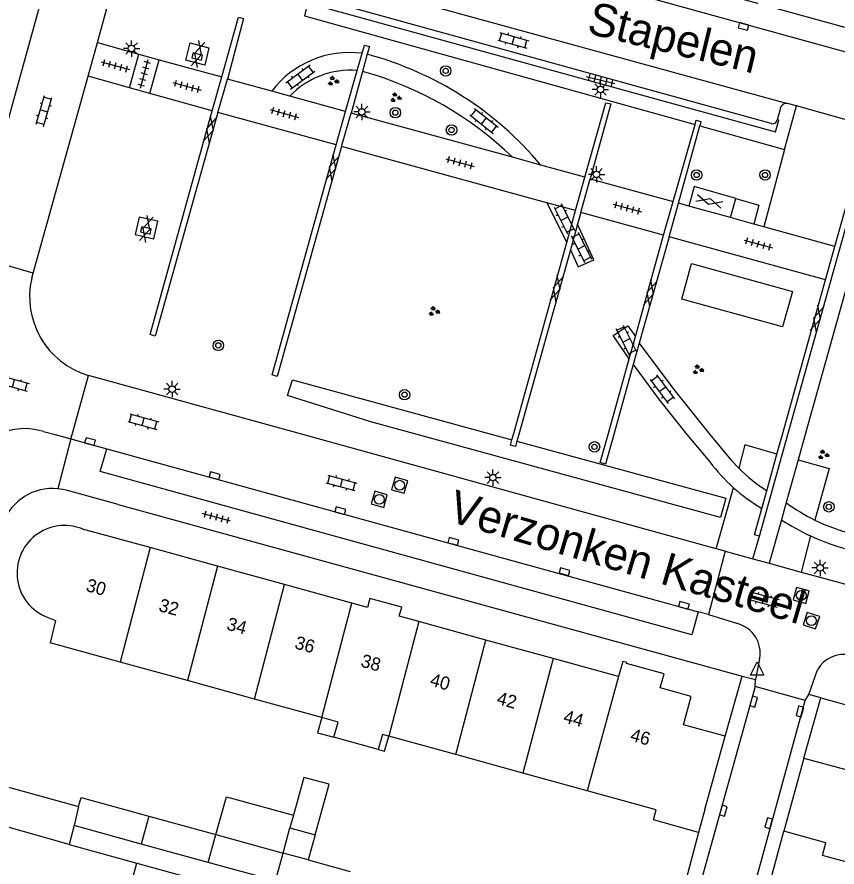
# Model space of a CAD drawing. Extents: x 136000 to 141014, y 402000 to 403500.
# Drawn here: x 138870.7 to 138933.4, y 402466.9 to 402531.9 of the extents above; entities that cross this region are included whole.
import ezdxf

# ---------------------------------------------------------------- set-up
doc = ezdxf.new("R2010")
doc.units = 0
for name, color, linetype in [('gg-afsc-erfafscheiding', 7, 'Continuous'), ('gg-anno-huisnummerreeks BGT', 7, 'Continuous'), ('gg-anno-openbare ruimte label', 7, 'Continuous'), ('gg-bbg-bijgebouw', 7, 'Continuous'), ('gg-bbg-gedigitaliseerde bebouwing', 7, 'Continuous'), ('gg-bbg-gedigitaliseerde bijgebouw', 7, 'Continuous'), ('gg-bbg-hoofdgebouw', 7, 'Continuous'), ('gg-bbg-luifel en loopbrug', 7, 'Continuous'), ('gg-bbg-tussenscheiding', 7, 'Continuous'), ('gg-knt-verharding', 7, 'Continuous'), ('gg-knt-verharding nz', 7, 'Continuous'), ('gt-grn-groengrens', 7, 'Continuous'), ('gt-grn-weggrens', 7, 'Continuous'), ('gt-symb-boom', 7, 'Continuous'), ('gt-symb-gesloten verharding', 7, 'Continuous'), ('gt-symb-groenvak', 7, 'Continuous'), ('gt-symb-klinker verharding', 7, 'Continuous'), ('gt-symb-kolk', 7, 'Continuous'), ('gt-symb-lichtmast', 7, 'Continuous'), ('gt-symb-rioolschacht', 7, 'Continuous'), ('gt-symb-tegel verharding', 7, 'Continuous'), ('gt-symb-waterafsluiter', 7, 'Continuous')]:
    doc.layers.add(name, color=color, linetype=linetype)

# ---------------------------------------------------------------- blocks, each defined once
blk = doc.blocks.new('gt0-GRVAK')
at = {"layer": 'gt-symb-groenvak'}
for p, q in [((-0.11, 0.189), (-0.228, 0.24)), ((-0.182, 0.153), (0.088, 0.153)), ((-0.091, 0.211), (-0.156, 0.322)), ((-0.047, 0.214), (-0.047, 0.393)), ((-0.004, 0.211), (0.061, 0.322)), ((0.015, 0.189), (0.133, 0.24)), ((0.262, -0.052), (0.197, 0.059)), ((0.305, -0.049), (0.305, 0.13)), ((0.349, -0.052), (0.414, 0.059)), ((-0.245, -0.228), (-0.363, -0.177)), ((-0.318, -0.264), (-0.047, -0.264)), ((-0.226, -0.206), (-0.291, -0.095)), ((-0.183, -0.203), (-0.183, -0.024)), ((-0.139, -0.206), (-0.074, -0.095)), ((-0.12, -0.228), (-0.002, -0.177)), ((0.243, -0.074), (0.125, -0.023)), ((0.17, -0.11), (0.441, -0.11)), ((0.368, -0.074), (0.486, -0.023))]:
    blk.add_line(p, q, dxfattribs=at)
blk = doc.blocks.new('gt0-GESVH1')
at = {"layer": 'gt-symb-gesloten verharding'}
for p, q in [((-0.992, -0.261), (0.008, 0.239)), ((0.008, -0.261), (-0.992, 0.239)), ((0.008, 0.239), (1.008, -0.261)), ((1.008, 0.239), (0.008, -0.261))]:
    blk.add_line(p, q, dxfattribs=at)
blk = doc.blocks.new('gt0-LMAST')
at = {"layer": 'gt-symb-lichtmast'}
for p, q in [((-0.182, 0.173), (-0.447, 0.438)), ((-0.005, 0.246), (-0.005, 0.621)), ((0.172, 0.173), (0.437, 0.438)), ((-0.255, -0.004), (-0.63, -0.004)), ((-0.182, -0.181), (-0.447, -0.446)), ((-0.005, -0.254), (-0.005, -0.629)), ((0.437, -0.446), (0.172, -0.181)), ((0.245, -0.004), (0.62, -0.004))]:
    blk.add_line(p, q, dxfattribs=at)
blk.add_circle((-0.005, -0.004), 0.25, dxfattribs=at)
blk = doc.blocks.new('gt0-BOOM')
at = {"layer": 'gt-symb-boom'}
for radius in [0.4, 0.2]:
    blk.add_circle((0, 0), radius, dxfattribs=at)
blk = doc.blocks.new('gt0-KOLK')
at = {"layer": 'gt-symb-kolk'}
blk.add_lwpolyline([(0, 0), (0.375, 0), (0.375, 0.4), (-0.375, 0.4), (-0.375, 0), (0, 0)], dxfattribs=at)
blk = doc.blocks.new('gt0-RS')
at = {"layer": 'gt-symb-rioolschacht'}
blk.add_lwpolyline([(-0.5, -0.5), (0.5, -0.5), (0.5, 0.5), (-0.5, 0.5)], close=True, dxfattribs=at)
blk.add_circle((0, 0), 0.375, dxfattribs=at)
blk = doc.blocks.new('gt0-KL1')
at = {"layer": 'gt-symb-klinker verharding'}
for p, q in [((-1.15, 0.3), (1.15, 0.3)), ((-1, -0.3), (-1, 0.3)), ((-0.5, 0.3), (-0.5, 0.45)), ((0, -0.3), (0, 0.3)), ((0.5, 0.3), (0.5, 0.45)), ((1, -0.3), (1, 0.3)), ((-1.15, -0.3), (1.15, -0.3)), ((-0.5, -0.45), (-0.5, -0.3)), ((0.5, -0.45), (0.5, -0.3))]:
    blk.add_line(p, q, dxfattribs=at)
blk = doc.blocks.new('gt0-TEG1')
at = {"layer": 'gt-symb-tegel verharding'}
for p, q in [((-1.125, 0), (1.125, 0)), ((-0.9, -0.25), (-0.9, 0.25)), ((-0.45, -0.25), (-0.45, 0.25)), ((0, -0.25), (0, 0.25)), ((0.45, -0.25), (0.45, 0.25)), ((0.9, -0.25), (0.9, 0.25))]:
    blk.add_line(p, q, dxfattribs=at)
blk = doc.blocks.new('gt0-WAFSL')
at = {"layer": 'gt-symb-waterafsluiter'}
for p, q in [((-0.5, -0.333), (0, 0.667)), ((0, 0.667), (0.5, -0.333)), ((0.5, -0.333), (-0.5, -0.333))]:
    blk.add_line(p, q, dxfattribs=at)

msp = doc.modelspace()

# ---------------------------------------------------------------- linework, layer by layer
at = {"layer": 'gg-afsc-erfafscheiding'}
for p, q in [((138922.817, 402469.598), (138921.762, 402465.648)), ((138927.781, 402463.959), (138929.336, 402469.688)), ((138879.869, 402467.243), (138919.261, 402456.496))]:
    msp.add_line(p, q, dxfattribs=at)
msp.add_lwpolyline([(138878.455, 402494.655), (138874.586, 402495.719), (138874.214, 402495.81), (138873.832, 402495.866)], dxfattribs=at)
msp.add_arc((138873.436, 402491.82), 4.066, 84.40496, 159.71828, dxfattribs=at)
at = {"layer": 'gg-bbg-bijgebouw'}
for p, q in [((138869.414, 402473.242), (138875.418, 402471.573)), ((138880.796, 402470.838), (138885.924, 402469.428)), ((138875.073, 402470.118), (138874.703, 402468.677)), ((138880.21, 402468.706), (138875.073, 402470.118)), ((138885.924, 402469.428), (138891.052, 402468.018)), ((138885.338, 402467.296), (138880.21, 402468.706)), ((138890.466, 402465.887), (138885.338, 402467.296))]:
    msp.add_line(p, q, dxfattribs=at)
msp.add_lwpolyline([(138875.418, 402471.573), (138875.608, 402472.264), (138880.796, 402470.838)], dxfattribs=at)
at = {"layer": 'gg-bbg-gedigitaliseerde bebouwing'}
for p, q in [((138878.597, 402482.615), (138873.256, 402484.087)), ((138883.745, 402481.196), (138878.597, 402482.615)), ((138888.864, 402479.785), (138883.745, 402481.196)), ((138894.012, 402478.366), (138888.864, 402479.785)), ((138904.26, 402475.541), (138899.131, 402476.955)), ((138898.33, 402475.931), (138894.947, 402476.864)), ((138909.388, 402474.127), (138904.26, 402475.541)), ((138914.304, 402472.772), (138909.388, 402474.127)), ((138919.581, 402471.317), (138914.304, 402472.772)), ((138937.641, 402466.356), (138932.286, 402467.833))]:
    msp.add_line(p, q, dxfattribs=at)
for points in [[(138894.947, 402476.864), (138895.265, 402478.02), (138894.012, 402478.366)], [(138899.131, 402476.955), (138898.649, 402477.088), (138898.33, 402475.931)], [(138878.721, 402456.299), (138880.019, 402461.011), (138878.284, 402461.489), (138879.869, 402467.243)]]:
    msp.add_lwpolyline(points, dxfattribs=at)
at = {"layer": 'gg-bbg-gedigitaliseerde bijgebouw'}
for p, q in [((138891.052, 402468.018), (138891.584, 402469.946)), ((138891.584, 402469.946), (138893.512, 402469.415)), ((138893.512, 402469.415), (138892.981, 402467.488)), ((138892.981, 402467.488), (138896.179, 402466.609))]:
    msp.add_line(p, q, dxfattribs=at)
at = {"layer": 'gg-bbg-hoofdgebouw'}
for p, q in [((138880.896, 402491.361), (138875.713, 402492.787)), ((138886.053, 402489.943), (138880.896, 402491.361)), ((138891.166, 402488.536), (138886.053, 402489.943)), ((138896.313, 402487.12), (138891.166, 402488.536)), ((138906.564, 402484.3), (138901.434, 402485.711)), ((138911.693, 402482.889), (138906.564, 402484.3)), ((138916.707, 402481.51), (138911.693, 402482.889)), ((138922.251, 402479.985), (138919.886, 402480.636)), ((138923.305, 402471.352), (138924.862, 402476.949)), ((138930.875, 402475.279), (138929.336, 402469.688)), ((138923.305, 402471.352), (138922.817, 402469.598)), ((138874.703, 402468.677), (138879.869, 402467.243))]:
    msp.add_line(p, q, dxfattribs=at)
for points in [[(138901.434, 402485.711), (138899.941, 402486.122), (138900.13, 402486.807), (138897.69, 402487.478), (138897.502, 402486.793), (138896.313, 402487.12)], [(138873.017, 402486.047), (138873.665, 402485.792), (138873.256, 402484.087)], [(138919.886, 402480.636), (138920.18, 402481.716), (138917.31, 402482.507), (138917.327, 402482.574), (138917.023, 402482.659), (138916.707, 402481.51)], [(138924.862, 402476.949), (138921.66, 402477.825), (138922.251, 402479.985)], [(138930.875, 402475.279), (138934.083, 402474.409), (138934.662, 402476.544), (138937.102, 402475.871)], [(138922.817, 402469.598), (138919.368, 402470.558), (138919.581, 402471.317)], [(138932.286, 402467.833), (138932.553, 402468.79), (138929.336, 402469.688)]]:
    msp.add_lwpolyline(points, dxfattribs=at)
msp.add_arc((138874.345, 402489.425), 3.63, 67.85956, 248.53762, dxfattribs=at)
at = {"layer": 'gg-bbg-luifel en loopbrug'}
msp.add_line((138891.848, 402470.907), (138891.584, 402469.946), dxfattribs=at)
for points in [[(138894.012, 402478.366), (138893.693, 402477.209), (138894.947, 402476.864)], [(138898.33, 402475.931), (138898.812, 402475.798), (138899.131, 402476.955)], [(138893.512, 402469.415), (138894.575, 402473.271), (138892.647, 402473.802), (138891.848, 402470.907)], [(138885.924, 402469.428), (138886.721, 402472.32), (138891.848, 402470.907)]]:
    msp.add_lwpolyline(points, dxfattribs=at)
at = {"layer": 'gg-bbg-tussenscheiding'}
for p, q in [((138880.896, 402491.361), (138878.597, 402482.615)), ((138886.053, 402489.943), (138883.745, 402481.196)), ((138888.864, 402479.785), (138891.166, 402488.536)), ((138894.012, 402478.366), (138896.313, 402487.12)), ((138901.434, 402485.711), (138899.131, 402476.955)), ((138904.26, 402475.541), (138906.564, 402484.3)), ((138911.693, 402482.889), (138909.388, 402474.127)), ((138916.707, 402481.51), (138914.304, 402472.772)), ((138875.418, 402471.573), (138875.073, 402470.118)), ((138874.703, 402468.677), (138868.628, 402470.387)), ((138880.796, 402470.838), (138880.21, 402468.706)), ((138885.338, 402467.296), (138885.924, 402469.428)), ((138890.466, 402465.887), (138891.052, 402468.018)), ((138892.981, 402467.488), (138891.052, 402468.018))]:
    msp.add_line(p, q, dxfattribs=at)
at = {"layer": 'gg-knt-verharding'}
for p, q in [((138905.347, 402539.053), (138936.229, 402530.54)), ((138873.255, 402535.737), (138867.156, 402513.716)), ((138876.858, 402529.967), (138878.077, 402534.355)), ((138928.358, 402523.792), (138894.567, 402533.117)), ((138876.143, 402527.396), (138876.858, 402529.967)), ((138876.858, 402529.967), (138880.035, 402529.081)), ((138879.32, 402526.521), (138880.035, 402529.081)), ((138880.035, 402529.081), (138881.572, 402528.652)), ((138896.719, 402527.835), (138897.096, 402529.151)), ((138897.492, 402529.079), (138897.133, 402527.766)), ((138880.871, 402526.083), (138881.572, 402528.652)), ((138881.572, 402528.652), (138886.373, 402527.362)), ((138895.824, 402524.712), (138896.719, 402527.835)), ((138897.133, 402527.766), (138896.263, 402524.581)), ((138871.962, 402512.349), (138876.143, 402527.396)), ((138879.32, 402526.521), (138876.143, 402527.396)), ((138885.646, 402524.747), (138886.373, 402527.362)), ((138886.069, 402524.632), (138886.799, 402527.182)), ((138890.185, 402526.255), (138886.799, 402527.182)), ((138880.871, 402526.083), (138879.32, 402526.521)), ((138885.646, 402524.747), (138880.871, 402526.083)), ((138891.57, 402525.876), (138890.185, 402526.255)), ((138895.824, 402524.712), (138891.57, 402525.876)), ((138930.303, 402525.127), (138929.622, 402525.312)), ((138935.178, 402523.761), (138930.303, 402525.127)), ((138895.104, 402522.148), (138886.069, 402524.632)), ((138895.104, 402522.148), (138895.824, 402524.712)), ((138895.523, 402522.033), (138896.263, 402524.581)), ((138908.596, 402521.203), (138896.263, 402524.581)), ((138929.05, 402524.867), (138928.828, 402524.072)), ((138920.876, 402517.815), (138922.55, 402523.703)), ((138921.281, 402517.7), (138922.907, 402523.604)), ((138911.228, 402517.724), (138895.523, 402522.033)), ((138910.77, 402520.607), (138908.596, 402521.203)), ((138929.652, 402500), (138935.606, 402521.346)), ((138914.114, 402519.691), (138910.77, 402520.607)), ((138913.413, 402517.125), (138914.114, 402519.691)), ((138913.819, 402516.993), (138914.544, 402519.55)), ((138914.544, 402519.55), (138920.876, 402517.815)), ((138920.151, 402515.259), (138920.876, 402517.815)), ((138925.272, 402516.59), (138925.661, 402518.056)), ((138911.228, 402517.724), (138912.737, 402514.688)), ((138913.413, 402517.125), (138911.228, 402517.724)), ((138920.561, 402515.132), (138921.281, 402517.7)), ((138922.081, 402517.478), (138921.281, 402517.7)), ((138925.272, 402516.59), (138922.081, 402517.478)), ((138912.737, 402514.688), (138913.413, 402517.125)), ((138913.819, 402516.993), (138913.565, 402516.084)), ((138920.151, 402515.259), (138913.819, 402516.993)), ((138927.034, 402516.1), (138925.272, 402516.59)), ((138913.565, 402516.084), (138913.017, 402514.12)), ((138927.799, 402515.887), (138927.034, 402516.1)), ((138933.233, 402514.376), (138927.799, 402515.887)), ((138917.99, 402507.493), (138920.151, 402515.259)), ((138908.66, 402500), (138912.737, 402514.688)), ((138920.561, 402515.132), (138918.282, 402506.982)), ((138932.522, 402511.828), (138920.561, 402515.132)), ((138913.017, 402514.12), (138909.076, 402500)), ((138932.522, 402511.828), (138933.233, 402514.376)), ((138871.962, 402512.349), (138867.156, 402513.716)), ((138871.84, 402511.969), (138871.962, 402512.349)), ((138929.229, 402500), (138932.522, 402511.828)), ((138917.52, 402505.804), (138917.99, 402507.493)), ((138918.282, 402506.982), (138917.831, 402505.367)), ((138915.905, 402500), (138917.52, 402505.804)), ((138917.831, 402505.367), (138916.33, 402500)), ((138874.925, 402500), (138876.181, 402504.529)), ((138892.575, 402500), (138876.181, 402504.529)), ((138872.744, 402500.234), (138873.63, 402500)), ((138873.63, 402500), (138874.839, 402499.69)), ((138874.839, 402499.69), (138874.925, 402500)), ((138874.839, 402499.69), (138877.582, 402498.917)), ((138924.17, 402491.271), (138892.575, 402500)), ((138908.551, 402499.608), (138908.66, 402500)), ((138909.076, 402500), (138908.937, 402499.502)), ((138927.487, 402492.24), (138929.652, 402500)), ((138928.816, 402498.517), (138929.229, 402500)), ((138930.972, 402500), (138930.433, 402498.076)), ((138928.034, 402495.708), (138928.816, 402498.517)), ((138930.433, 402498.076), (138929.519, 402494.809)), ((138927.657, 402494.353), (138928.034, 402495.708)), ((138878.455, 402494.655), (138926.153, 402481.542)), ((138929.519, 402494.809), (138929.149, 402493.488)), ((138929.149, 402493.488), (138928.219, 402490.164)), ((138926.981, 402490.502), (138927.487, 402492.24)), ((138924.845, 402491.085), (138924.17, 402491.271)), ((138924.845, 402491.085), (138923.571, 402486.262)), ((138924.845, 402491.085), (138926.981, 402490.502)), ((138926.981, 402490.502), (138928.219, 402490.164)), ((138928.219, 402490.164), (138930.675, 402489.494)), ((138930.675, 402489.494), (138937.942, 402487.512)), ((138923.571, 402486.262), (138922.794, 402486.449)), ((138923.571, 402486.262), (138925.79, 402485.553)), ((138927.491, 402482.861), (138927.17, 402481.281)), ((138924.862, 402476.949), (138926.153, 402481.542)), ((138926.153, 402481.542), (138927.17, 402481.281)), ((138931.243, 402480.135), (138931.908, 402482.018)), ((138927.142, 402480.753), (138927.17, 402481.281)), ((138930.97, 402479.685), (138927.142, 402480.753)), ((138930.97, 402479.685), (138931.243, 402480.135)), ((138932.171, 402479.886), (138931.243, 402480.135)), ((138930.875, 402475.279), (138932.171, 402479.886))]:
    msp.add_line(p, q, dxfattribs=at)
for points in [[(138894.302, 402533.58), (138894.169, 402533.604), (138893.921, 402532.731), (138928.703, 402523.151), (138928.954, 402524.036), (138928.828, 402524.072)], [(138886.373, 402527.362), (138887.651, 402531.904), (138888.02, 402531.812), (138886.799, 402527.182)], [(138883.623, 402528.635), (138883.946, 402529.942), (138885.39, 402529.575), (138885.068, 402528.258), (138883.623, 402528.635)], [(138897.096, 402529.151), (138897.275, 402529.774), (138897.653, 402529.667), (138897.492, 402529.079)], [(138914.114, 402519.691), (138915.74, 402525.368), (138916.12, 402525.283), (138914.544, 402519.55)], [(138886.069, 402524.632), (138881.287, 402507.539), (138880.895, 402507.653), (138885.646, 402524.747)], [(138922.55, 402523.703), (138922.648, 402524.047), (138923.001, 402523.944), (138922.907, 402523.604)], [(138895.523, 402522.033), (138890.609, 402504.457), (138890.231, 402504.566), (138895.104, 402522.148)], [(138933.233, 402514.376), (138935.232, 402521.438), (138935.606, 402521.346)], [(138925.661, 402518.056), (138922.483, 402518.961), (138922.081, 402517.478)], [(138881.181, 402514.982), (138881.472, 402516.325), (138880.054, 402516.622), (138879.736, 402515.299), (138881.181, 402514.982)], [(138913.017, 402514.12), (138913.621, 402512.818), (138914.815, 402513.375), (138913.565, 402516.084)], [(138929.997, 402510.949), (138929.246, 402508.23), (138921.535, 402510.361), (138922.285, 402513.079), (138929.997, 402510.949)], [(138937.975, 402510.32), (138934.156, 402511.371), (138930.972, 402500)], [(138917.52, 402505.804), (138916.284, 402507.579), (138917.404, 402508.32), (138917.99, 402507.493)], [(138918.282, 402506.982), (138920.923, 402503.446), (138923.68, 402500), (138925.286, 402498.077), (138925.904, 402497.426)], [(138917.831, 402505.367), (138919.833, 402502.649), (138921.925, 402500), (138923.683, 402497.911)], [(138916.33, 402500), (138915.701, 402497.75), (138915.309, 402497.859), (138915.905, 402500)], [(138908.937, 402499.502), (138908.822, 402499.09), (138908.438, 402499.202), (138908.551, 402499.608)], [(138922.794, 402486.449), (138922.305, 402484.7), (138877.063, 402497.176), (138877.582, 402498.917)], [(138927.487, 402492.24), (138927.098, 402492.345), (138927.657, 402494.353)], [(138932.171, 402479.886), (138963.332, 402471.289), (138962.014, 402466.491), (138993.229, 402457.855)]]:
    msp.add_lwpolyline(points, dxfattribs=at)
for centre, radius, start, end in [((138896.13, 402521.763), 7.451, 82.54755, 142.92392), ((138890.656, 402503.724), 26.261, 40.00937, 74.91098), ((138896.182, 402521.499), 6.358, 85.15768, 136.50218), ((138889.961, 402501.947), 26.797, 45.9388, 74.47567), ((138929.529, 402524.842), 0.479, 78.75179, 177.01205), ((138928.475, 402524.13), 0.358, 250.88584, 350.68245), ((138877.959, 402510.553), 6.281, 166.97075, 253.55361), ((138871.306, 402495.884), 4.581, 71.70749, 116.05292), ((138935.059, 402506.612), 14.322, 217.41224, 228.13719), ((138935.461, 402507.095), 13.595, 225.3351, 236.8875), ((138935.007, 402506.556), 14.245, 228.14141, 238.93955), ((138937.875, 402505.965), 13.938, 233.16455, 243.71998), ((138939.021, 402508.841), 18.253, 237.26022, 245.21925), ((138937.871, 402505.958), 13.93, 243.72242, 291.43542), ((138939.047, 402508.887), 18.305, 245.20524, 273.24913), ((138925.191, 402483.291), 2.34, 349.41141, 75.1639), ((138933.955, 402480.851), 2.356, 78.84433, 150.31922)]:
    msp.add_arc(centre, radius, start, end, dxfattribs=at)
at = {"layer": 'gg-knt-verharding nz'}
for p, q in [((138935.76, 402528.78), (138904.869, 402537.306)), ((138894.299, 402535.016), (138929.622, 402525.312)), ((138877.582, 402498.917), (138922.794, 402486.449))]:
    msp.add_line(p, q, dxfattribs=at)
for points in [[(138927.142, 402480.753), (138919.1, 402451.808), (138911.711, 402435.674)], [(138921.247, 402432.468), (138922.006, 402437.667), (138923.143, 402451.058), (138930.97, 402479.685)]]:
    msp.add_lwpolyline(points, dxfattribs=at)
at = {"layer": 'gt-grn-groengrens'}
for p, q in [((138929.401, 402521.799), (138930.303, 402525.127)), ((138922.907, 402523.604), (138929.401, 402521.799)), ((138929.401, 402521.799), (138927.799, 402515.887)), ((138924.17, 402491.271), (138925.501, 402495.946)), ((138931.37, 402492.269), (138930.675, 402489.494))]:
    msp.add_line(p, q, dxfattribs=at)
for points in [[(138893.492, 402535.243), (138892.687, 402532.005), (138922.55, 402523.703)], [(138925.661, 402518.056), (138927.43, 402517.545), (138927.034, 402516.1)], [(138908.937, 402499.502), (138924.906, 402495.144), (138924.503, 402493.658), (138897.776, 402500.987), (138891.386, 402502.984), (138891.786, 402504.183), (138908.551, 402499.608)], [(138928.816, 402498.517), (138926.368, 402499.226), (138925.904, 402497.426)], [(138930.433, 402498.076), (138932.808, 402497.403), (138931.704, 402493.467)]]:
    msp.add_lwpolyline(points, dxfattribs=at)
at = {"layer": 'gt-grn-weggrens'}
msp.add_line((138874.839, 402499.69), (138873.832, 402495.866), dxfattribs=at)

# ---------------------------------------------------------------- block references
at = {"layer": 'gt-symb-boom'}
for p in [(138903.485, 402527.807), (138899.639, 402524.617), (138903.935, 402523.291), (138922.672, 402519.848), (138927.902, 402519.853), (138886.104, 402506.824), (138900.345, 402503.054), (138914.862, 402499.067), (138932.783, 402494.481)]:
    msp.add_blockref('gt0-BOOM', p, dxfattribs=at)
at = {"layer": 'gt-symb-gesloten verharding'}
for p, rotation in [((138884.54, 402529.097), 74.156917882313), ((138885.446, 402523.315), 74.156917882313), ((138894.823, 402520.392), 74.10181291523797), ((138923.646, 402517.811), 164.15691787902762), ((138880.591, 402515.722), 74.156917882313), ((138911.949, 402511.164), 74.156917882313), ((138919.106, 402510.813), 74.15691788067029), ((138931.86, 402508.867), 74.10181291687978)]:
    msp.add_blockref('gt0-GESVH1', p, dxfattribs=dict(at, rotation=rotation))
at = {"layer": 'gt-symb-groenvak'}
for p in [(138894.874, 402527.028), (138899.656, 402525.77), (138902.588, 402509.421), (138922.772, 402504.96), (138932.355, 402498.456)]:
    msp.add_blockref('gt0-GRVAK', p, dxfattribs=at)
at = {"layer": 'gt-symb-klinker verharding'}
for p, rotation in [((138908.657, 402530.138), -15.843082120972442), ((138892.373, 402527.343), 36.66359246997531), ((138872.777, 402524.747), 73.79481462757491), ((138906.411, 402523.977), -38.46294706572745), ((138912.55, 402516.506), -63.563127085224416), ((138913.856, 402514.32), -63.56312708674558), ((138917.288, 402507.215), -63.56312708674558), ((138870.451, 402503.918), -15.425970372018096), ((138920.046, 402503.483), -53.290465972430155), ((138880.364, 402500.988), -15.425970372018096), ((138895.517, 402496.313), -15.245070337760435), ((138927.787, 402487.398), -15.245070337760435)]:
    msp.add_blockref('gt0-KL1', p, dxfattribs=dict(at, rotation=rotation))
at = {"layer": 'gt-symb-kolk'}
for p, rotation in [((138926.311, 402531.396), 164.39306952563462), ((138884.54, 402529.097), 166.53322310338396), ((138880.614, 402515.808), 167.99329169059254), ((138876.247, 402499.282), -15.30032444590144), ((138885.773, 402496.67), -15.189787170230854), ((138895.378, 402494.003), -15.551724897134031), ((138904.018, 402491.641), -15.300324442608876), ((138912.513, 402489.329), -15.245070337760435), ((138921.647, 402486.766), -15.662106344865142), ((138926.834, 402479.644), -105.55172489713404), ((138930.757, 402478.791), 74.39306952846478), ((138924.528, 402471.305), -105.48118592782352), ((138928.374, 402470.25), 74.5740296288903)]:
    msp.add_blockref('gt0-KOLK', p, dxfattribs=dict(at, rotation=rotation))
at = {"layer": 'gt-symb-lichtmast'}
for p in [(138879.478, 402529.523), (138915.326, 402526.392), (138897.089, 402524.671), (138915.026, 402519.902), (138882.58, 402503.487), (138907.107, 402496.717), (138932.117, 402489.818)]:
    msp.add_blockref('gt0-LMAST', p, dxfattribs=at)
at = {"layer": 'gt-symb-rioolschacht'}
for p, rotation in [((138899.966, 402496.133), 164.10181291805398), ((138898.406, 402495.052), 164.1018129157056), ((138930.669, 402487.71), -105.3154511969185), ((138931.451, 402485.785), 161.8187310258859)]:
    msp.add_blockref('gt0-RS', p, dxfattribs=dict(at, rotation=rotation))
at = {"layer": 'gt-symb-tegel verharding'}
for p, rotation in [((138878.236, 402528.203), -15.425970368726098), ((138880.452, 402527.582), 74.7549296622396), ((138915.317, 402527.093), 166.51987378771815), ((138883.712, 402526.63), -15.425970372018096), ((138891.142, 402524.549), -15.425970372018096), ((138904.584, 402520.799), -15.425970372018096), ((138917.374, 402517.333), -15.425970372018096), ((138927.379, 402514.579), -15.425970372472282), ((138885.957, 402493.672), 164.86552497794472)]:
    msp.add_blockref('gt0-TEG1', p, dxfattribs=dict(at, rotation=rotation))
at = {"layer": 'gt-symb-waterafsluiter'}
msp.add_blockref('gt0-WAFSL', (138927.303, 402481.953), dxfattribs=at)

# ---------------------------------------------------------------- texts
at = {"layer": 'gg-anno-huisnummerreeks BGT'}
for s, p in [('30', (138875.925, 402488.061)), ('32', (138881.482, 402486.533)), ('34', (138886.677, 402485.104)), ('36', (138891.883, 402483.671)), ('38', (138896.93, 402482.283)), ('40', (138902.223, 402480.827)), ('42', (138907.326, 402479.423)), ('44', (138912.422, 402478.021)), ('46', (138917.536, 402476.615))]:
    msp.add_text(s, height=1, rotation=344.6, dxfattribs=at).set_placement(p)
at = {"layer": 'gg-anno-openbare ruimte label'}
for s, rotation, p in [('Stapelen', 346.4, (138914.196, 402530.705)), ('Verzonken Kasteel', 343.6, (138903.556, 402493.418))]:
    msp.add_text(s, height=2.5, rotation=rotation, dxfattribs=at).set_placement(p)

doc.saveas('drawing.dxf')
